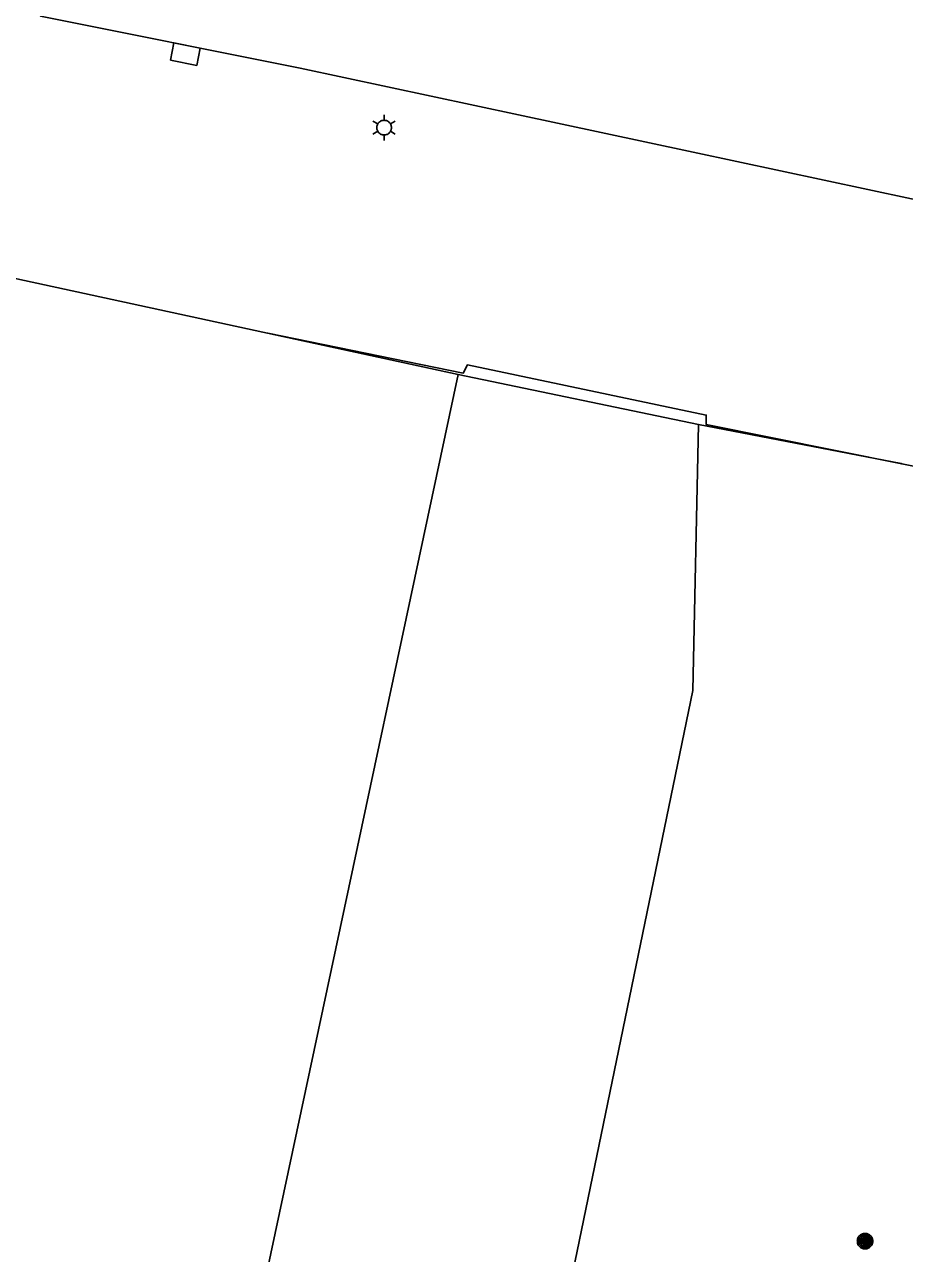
# Model space of a CAD drawing. Extents: x 81065 to 81486, y 452384 to 452681.
# Drawn here: x 81261.64 to 81276.27, y 452600.46 to 452620.89 of the extents above; entities that cross this region are included whole.
import ezdxf

# ---------------------------------------------------------------- set-up
doc = ezdxf.new("R2010")
doc.units = 0
for name, color, linetype in [('B-BH-GR-BOOM-S', 7, 'Continuous'), ('B-BH-GR-GROENVOORZIENING-GV', 7, 'Continuous'), ('B-BH-IE-MEUBILAIR_WEGMEUBILAIR_LICHTMAST-S', 7, 'Continuous'), ('B-BH-OG-TERREIN_ERF-GV', 7, 'Continuous'), ('B-BH-VH-KANTOPSLUITING-GV', 7, 'Continuous'), ('B-SRI-KOLK_COMBINATIE-S', 7, 'Continuous')]:
    doc.layers.add(name, color=color, linetype=linetype)

msp = doc.modelspace()

# ---------------------------------------------------------------- linework, layer by layer
at = {"layer": 'B-BH-GR-BOOM-S'}
for points in [[(81275.487, 452600.66), (81275.488, 452600.646), (81275.49, 452600.633), (81275.493, 452600.62), (81275.498, 452600.608), (81275.504, 452600.596), (81275.512, 452600.584), (81275.52, 452600.574), (81275.53, 452600.564), (81275.54, 452600.556), (81275.552, 452600.548), (81275.564, 452600.542), (81275.576, 452600.537), (81275.589, 452600.534), (81275.602, 452600.532), (81275.616, 452600.531), (81275.629, 452600.532), (81275.643, 452600.534), (81275.656, 452600.537), (81275.668, 452600.542), (81275.68, 452600.548), (81275.692, 452600.556), (81275.702, 452600.564), (81275.712, 452600.574), (81275.72, 452600.584), (81275.728, 452600.596), (81275.734, 452600.608), (81275.738, 452600.62), (81275.742, 452600.633), (81275.744, 452600.646), (81275.745, 452600.66), (81275.744, 452600.673), (81275.742, 452600.687), (81275.738, 452600.7), (81275.734, 452600.712), (81275.728, 452600.724), (81275.72, 452600.736), (81275.712, 452600.746), (81275.702, 452600.756), (81275.692, 452600.764), (81275.68, 452600.772), (81275.668, 452600.778), (81275.656, 452600.782), (81275.643, 452600.786), (81275.629, 452600.788), (81275.616, 452600.789), (81275.602, 452600.788), (81275.589, 452600.786), (81275.576, 452600.782), (81275.564, 452600.778), (81275.552, 452600.772), (81275.54, 452600.764), (81275.53, 452600.756), (81275.52, 452600.746), (81275.512, 452600.736), (81275.504, 452600.724), (81275.498, 452600.712), (81275.493, 452600.7), (81275.49, 452600.687), (81275.488, 452600.673), (81275.487, 452600.66)], [(81275.512, 452600.66), (81275.512, 452600.649), (81275.514, 452600.638), (81275.517, 452600.628), (81275.521, 452600.617), (81275.525, 452600.608), (81275.531, 452600.599), (81275.538, 452600.59), (81275.546, 452600.582), (81275.555, 452600.575), (81275.564, 452600.569), (81275.573, 452600.565), (81275.584, 452600.561), (81275.594, 452600.558), (81275.605, 452600.556), (81275.616, 452600.556), (81275.627, 452600.556), (81275.638, 452600.558), (81275.648, 452600.561), (81275.658, 452600.565), (81275.668, 452600.569), (81275.677, 452600.575), (81275.686, 452600.582), (81275.694, 452600.59), (81275.7, 452600.599), (81275.706, 452600.608), (81275.711, 452600.617), (81275.715, 452600.628), (81275.718, 452600.638), (81275.72, 452600.649), (81275.72, 452600.66), (81275.72, 452600.671), (81275.718, 452600.682), (81275.715, 452600.692), (81275.711, 452600.702), (81275.706, 452600.712), (81275.7, 452600.721), (81275.694, 452600.73), (81275.686, 452600.738), (81275.677, 452600.744), (81275.668, 452600.75), (81275.658, 452600.755), (81275.648, 452600.759), (81275.638, 452600.762), (81275.627, 452600.764), (81275.616, 452600.764), (81275.605, 452600.764), (81275.594, 452600.762), (81275.584, 452600.759), (81275.573, 452600.755), (81275.564, 452600.75), (81275.555, 452600.744), (81275.546, 452600.738), (81275.538, 452600.73), (81275.531, 452600.721), (81275.525, 452600.712), (81275.521, 452600.702), (81275.517, 452600.692), (81275.514, 452600.682), (81275.512, 452600.671), (81275.512, 452600.66)], [(81275.534, 452600.66), (81275.535, 452600.651), (81275.536, 452600.643), (81275.538, 452600.635), (81275.541, 452600.627), (81275.545, 452600.619), (81275.55, 452600.612), (81275.555, 452600.605), (81275.561, 452600.599), (81275.568, 452600.594), (81275.575, 452600.589), (81275.583, 452600.585), (81275.591, 452600.582), (81275.599, 452600.58), (81275.607, 452600.579), (81275.616, 452600.578), (81275.624, 452600.579), (81275.633, 452600.58), (81275.641, 452600.582), (81275.649, 452600.585), (81275.657, 452600.589), (81275.664, 452600.594), (81275.671, 452600.599), (81275.677, 452600.605), (81275.682, 452600.612), (81275.687, 452600.619), (81275.69, 452600.627), (81275.694, 452600.635), (81275.696, 452600.643), (81275.697, 452600.651), (81275.698, 452600.66), (81275.697, 452600.668), (81275.696, 452600.677), (81275.694, 452600.685), (81275.69, 452600.693), (81275.687, 452600.701), (81275.682, 452600.708), (81275.677, 452600.715), (81275.671, 452600.721), (81275.664, 452600.726), (81275.657, 452600.731), (81275.649, 452600.734), (81275.641, 452600.738), (81275.633, 452600.74), (81275.624, 452600.741), (81275.616, 452600.742), (81275.607, 452600.741), (81275.599, 452600.74), (81275.591, 452600.738), (81275.583, 452600.734), (81275.575, 452600.731), (81275.568, 452600.726), (81275.561, 452600.721), (81275.555, 452600.715), (81275.55, 452600.708), (81275.545, 452600.701), (81275.541, 452600.693), (81275.538, 452600.685), (81275.536, 452600.677), (81275.535, 452600.668), (81275.534, 452600.66)], [(81275.557, 452600.66), (81275.558, 452600.654), (81275.559, 452600.648), (81275.56, 452600.642), (81275.562, 452600.636), (81275.565, 452600.631), (81275.569, 452600.625), (81275.572, 452600.621), (81275.577, 452600.616), (81275.581, 452600.613), (81275.587, 452600.609), (81275.592, 452600.606), (81275.598, 452600.604), (81275.604, 452600.603), (81275.61, 452600.602), (81275.616, 452600.601), (81275.622, 452600.602), (81275.628, 452600.603), (81275.634, 452600.604), (81275.64, 452600.606), (81275.645, 452600.609), (81275.65, 452600.613), (81275.655, 452600.616), (81275.66, 452600.621), (81275.663, 452600.625), (81275.667, 452600.631), (81275.67, 452600.636), (81275.672, 452600.642), (81275.673, 452600.648), (81275.674, 452600.654), (81275.675, 452600.66), (81275.674, 452600.666), (81275.673, 452600.672), (81275.672, 452600.678), (81275.67, 452600.684), (81275.667, 452600.689), (81275.663, 452600.694), (81275.66, 452600.699), (81275.655, 452600.704), (81275.65, 452600.707), (81275.645, 452600.711), (81275.64, 452600.714), (81275.634, 452600.716), (81275.628, 452600.717), (81275.622, 452600.718), (81275.616, 452600.719), (81275.61, 452600.718), (81275.604, 452600.717), (81275.598, 452600.716), (81275.592, 452600.714), (81275.587, 452600.711), (81275.581, 452600.707), (81275.577, 452600.704), (81275.572, 452600.699), (81275.569, 452600.694), (81275.565, 452600.689), (81275.562, 452600.684), (81275.56, 452600.678), (81275.559, 452600.672), (81275.558, 452600.666), (81275.557, 452600.66)], [(81275.58, 452600.66), (81275.58, 452600.656), (81275.581, 452600.653), (81275.582, 452600.649), (81275.583, 452600.645), (81275.585, 452600.642), (81275.587, 452600.639), (81275.589, 452600.636), (81275.592, 452600.633), (81275.595, 452600.631), (81275.598, 452600.629), (81275.601, 452600.627), (81275.605, 452600.626), (81275.609, 452600.625), (81275.612, 452600.624), (81275.616, 452600.624), (81275.62, 452600.624), (81275.623, 452600.625), (81275.627, 452600.626), (81275.631, 452600.627), (81275.634, 452600.629), (81275.637, 452600.631), (81275.64, 452600.633), (81275.642, 452600.636), (81275.645, 452600.639), (81275.647, 452600.642), (81275.649, 452600.645), (81275.65, 452600.649), (81275.651, 452600.653), (81275.652, 452600.656), (81275.652, 452600.66), (81275.652, 452600.664), (81275.651, 452600.667), (81275.65, 452600.671), (81275.649, 452600.675), (81275.647, 452600.678), (81275.645, 452600.681), (81275.642, 452600.684), (81275.64, 452600.686), (81275.637, 452600.689), (81275.634, 452600.691), (81275.631, 452600.693), (81275.627, 452600.694), (81275.623, 452600.695), (81275.62, 452600.696), (81275.616, 452600.696), (81275.612, 452600.696), (81275.609, 452600.695), (81275.605, 452600.694), (81275.601, 452600.693), (81275.598, 452600.691), (81275.595, 452600.689), (81275.592, 452600.686), (81275.589, 452600.684), (81275.587, 452600.681), (81275.585, 452600.678), (81275.583, 452600.675), (81275.582, 452600.671), (81275.581, 452600.667), (81275.58, 452600.664), (81275.58, 452600.66)], [(81275.603, 452600.66), (81275.603, 452600.659), (81275.603, 452600.657), (81275.604, 452600.656), (81275.604, 452600.655), (81275.605, 452600.654), (81275.606, 452600.652), (81275.606, 452600.651), (81275.607, 452600.65), (81275.608, 452600.65), (81275.61, 452600.649), (81275.611, 452600.648), (81275.612, 452600.648), (81275.613, 452600.647), (81275.615, 452600.647), (81275.616, 452600.647), (81275.617, 452600.647), (81275.619, 452600.647), (81275.62, 452600.648), (81275.621, 452600.648), (81275.622, 452600.649), (81275.624, 452600.65), (81275.625, 452600.65), (81275.626, 452600.651), (81275.626, 452600.652), (81275.627, 452600.654), (81275.628, 452600.655), (81275.628, 452600.656), (81275.629, 452600.657), (81275.629, 452600.659), (81275.629, 452600.66), (81275.629, 452600.661), (81275.629, 452600.663), (81275.628, 452600.664), (81275.628, 452600.665), (81275.627, 452600.666), (81275.626, 452600.668), (81275.626, 452600.669), (81275.625, 452600.67), (81275.624, 452600.67), (81275.622, 452600.671), (81275.621, 452600.672), (81275.62, 452600.672), (81275.619, 452600.673), (81275.617, 452600.673), (81275.616, 452600.673), (81275.615, 452600.673), (81275.613, 452600.673), (81275.612, 452600.672), (81275.611, 452600.672), (81275.61, 452600.671), (81275.608, 452600.67), (81275.607, 452600.67), (81275.606, 452600.669), (81275.606, 452600.668), (81275.605, 452600.666), (81275.604, 452600.665), (81275.604, 452600.664), (81275.603, 452600.663), (81275.603, 452600.661), (81275.603, 452600.66)]]:
    msp.add_lwpolyline(points, dxfattribs=at)
at = {"layer": 'B-BH-GR-GROENVOORZIENING-GV'}
for points in [[(81251.835, 452535.75), (81252.192, 452536.931), (81257.329, 452561.023), (81263.916, 452591.926), (81268.85, 452615.069)], [(81272.849, 452614.237), (81272.75, 452609.812), (81262.594, 452560.576), (81261.543, 452555.691), (81260.53, 452550.798), (81257.699, 452536.499), (81257.241, 452535.02)]]:
    msp.add_lwpolyline(points, dxfattribs=at)
at = {"layer": 'B-BH-IE-MEUBILAIR_WEGMEUBILAIR_LICHTMAST-S'}
for p, q in [((81267.619, 452619.294), (81267.619, 452619.386)), ((81267.513, 452619.233), (81267.434, 452619.279)), ((81267.724, 452619.233), (81267.804, 452619.279)), ((81267.513, 452619.111), (81267.434, 452619.065)), ((81267.619, 452619.05), (81267.619, 452618.958)), ((81267.724, 452619.111), (81267.804, 452619.065))]:
    msp.add_line(p, q, dxfattribs=at)
msp.add_lwpolyline([(81267.497, 452619.172), (81267.498, 452619.159), (81267.499, 452619.146), (81267.503, 452619.134), (81267.507, 452619.122), (81267.513, 452619.111), (81267.52, 452619.1), (81267.528, 452619.09), (81267.537, 452619.081), (81267.547, 452619.073), (81267.558, 452619.066), (81267.569, 452619.06), (81267.581, 452619.056), (81267.594, 452619.052), (81267.606, 452619.051), (81267.619, 452619.05), (81267.632, 452619.051), (81267.644, 452619.052), (81267.657, 452619.056), (81267.669, 452619.06), (81267.68, 452619.066), (81267.691, 452619.073), (81267.701, 452619.081), (81267.71, 452619.09), (81267.718, 452619.1), (81267.725, 452619.111), (81267.73, 452619.122), (81267.735, 452619.134), (81267.738, 452619.146), (81267.74, 452619.159), (81267.741, 452619.172), (81267.74, 452619.185), (81267.738, 452619.197), (81267.735, 452619.21), (81267.73, 452619.222), (81267.725, 452619.233), (81267.718, 452619.244), (81267.71, 452619.254), (81267.701, 452619.263), (81267.691, 452619.271), (81267.68, 452619.278), (81267.669, 452619.283), (81267.657, 452619.288), (81267.644, 452619.291), (81267.632, 452619.293), (81267.619, 452619.294), (81267.606, 452619.293), (81267.593, 452619.291), (81267.581, 452619.288), (81267.569, 452619.283), (81267.558, 452619.278), (81267.547, 452619.271), (81267.537, 452619.263), (81267.528, 452619.254), (81267.52, 452619.244), (81267.513, 452619.233), (81267.507, 452619.222), (81267.503, 452619.21), (81267.499, 452619.197), (81267.498, 452619.185), (81267.497, 452619.172)], dxfattribs=at)
at = {"layer": 'B-BH-OG-TERREIN_ERF-GV'}
msp.add_lwpolyline([(81265.686, 452615.753), (81268.936, 452615.092), (81269.004, 452615.226), (81272.975, 452614.393), (81272.975, 452614.234), (81276.227, 452613.585)], dxfattribs=at)
at = {"layer": 'B-BH-VH-KANTOPSLUITING-GV'}
for p, q in [((81268.85, 452615.069), (81258.273, 452617.356)), ((81272.849, 452614.237), (81268.85, 452615.069))]:
    msp.add_line(p, q, dxfattribs=at)
for points in [[(81287.31, 452605.078), (81287.776, 452607.403), (81287.832, 452608.495), (81287.731, 452609.509), (81287.52, 452610.505), (81287.201, 452611.472), (81286.778, 452612.399), (81286.255, 452613.273), (81285.641, 452614.085), (81284.941, 452614.825), (81284.164, 452615.484), (81283.319, 452616.054), (81282.418, 452616.527), (81281.47, 452616.9), (81266.223, 452620.161), (81261.906, 452621.023), (81261.954, 452621.295)], [(81283.089, 452607.976), (81282.863, 452609.38), (81282.441, 452610.365), (81281.656, 452611.522), (81280.577, 452612.411), (81279.293, 452612.959), (81279.255, 452612.969), (81276.227, 452613.585), (81276.216, 452613.588), (81272.849, 452614.237)]]:
    msp.add_lwpolyline(points, dxfattribs=at)
at = {"layer": 'B-SRI-KOLK_COMBINATIE-S'}
for p, q in [((81264.122, 452620.581), (81264.065, 452620.292)), ((81264.562, 452620.494), (81264.122, 452620.581)), ((81264.504, 452620.204), (81264.562, 452620.494)), ((81264.065, 452620.292), (81264.504, 452620.204))]:
    msp.add_line(p, q, dxfattribs=at)

doc.saveas('drawing.dxf')
